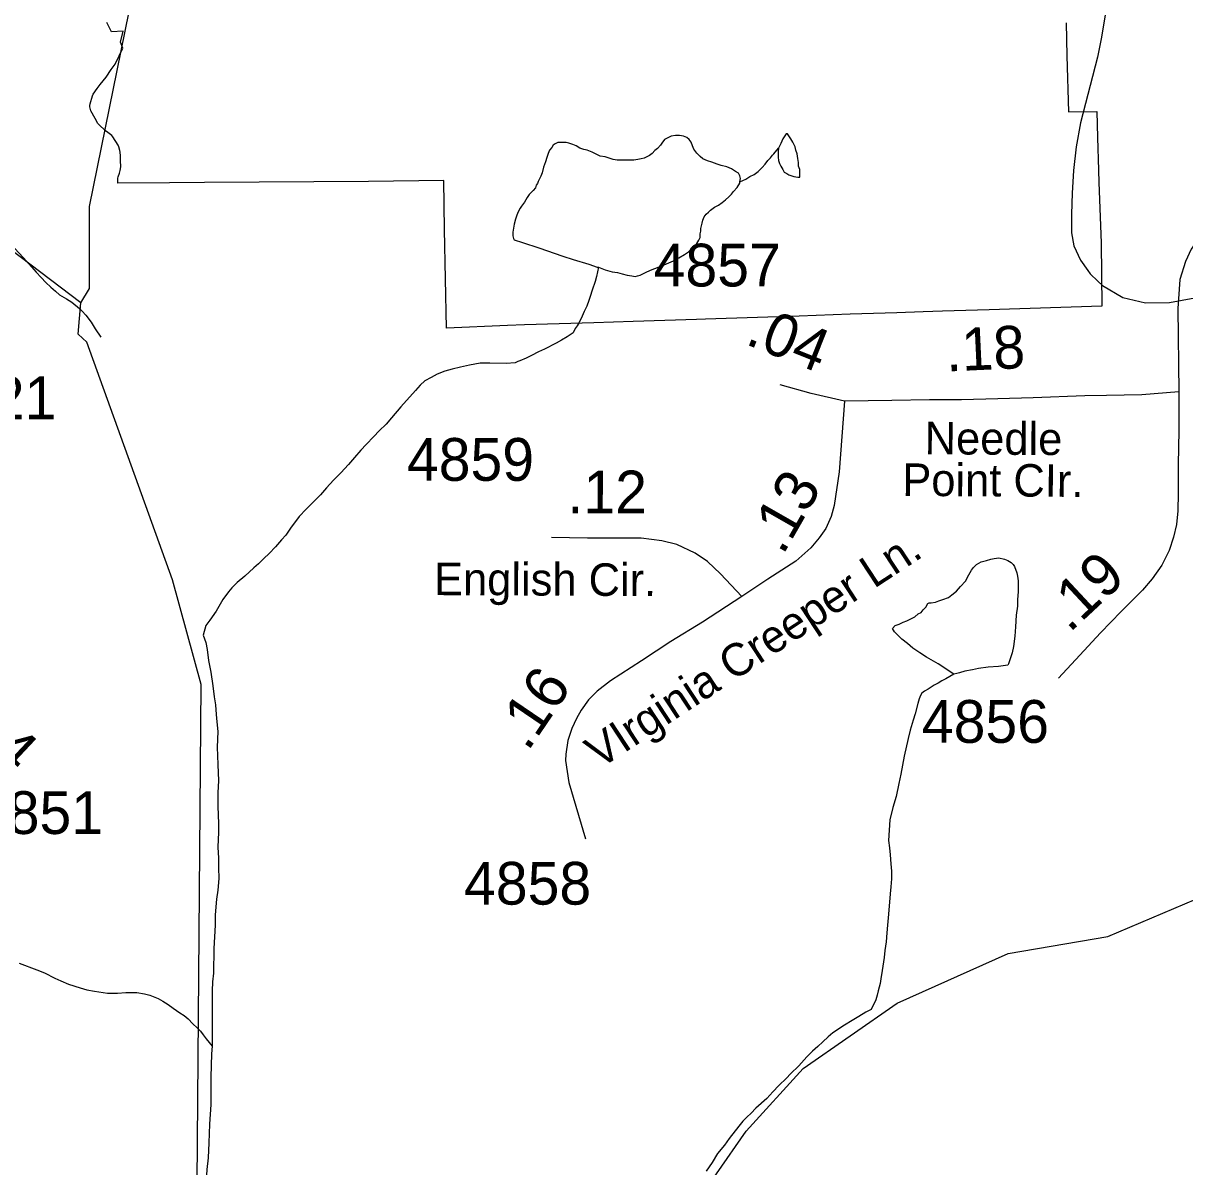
# Model space of a CAD drawing. Extents: x 2001466 to 2224147, y 644118 to 847247.
# Drawn here: x 2068990 to 2072387, y 650618 to 653960 of the extents above; entities that cross this region are included whole.
import ezdxf

# ---------------------------------------------------------------- set-up
doc = ezdxf.new("R2010")
doc.units = 0
for name, color, linetype in [('Exist Boundary Political City Limit New', 7, 'Continuous'), ('Exist Hydrographic Creek Single Shore', 7, 'Continuous'), ('Exist Hydrographic Misc Water Feature', 7, 'Continuous'), ('Exist Road Secondary Mileage Hundredths English Label', 7, 'Continuous'), ('Exist Road Secondary Type 51 Attributed', 7, 'Continuous'), ('Exist Road Secondary Type 51 Label', 7, 'Continuous'), ('Exist Road Secondary Type 51 Number Label', 7, 'Continuous'), ('Map Preparation Boundary City Limit Buffer Line', 7, 'Continuous')]:
    doc.layers.add(name, color=color, linetype=linetype)

msp = doc.modelspace()

# ---------------------------------------------------------------- linework, layer by layer
at = {"layer": 'Exist Boundary Political City Limit New'}
msp.add_lwpolyline([(2072040.1, 653961.9), (2072042.4, 653865), (2072047.1, 653701.3), (2072129.9, 653702.6), (2072132.2, 653626.9), (2072134.9, 653531.4), (2072136.1, 653495.2), (2072142.2, 653319), (2072144.9, 653133.4), (2071814.6, 653123), (2071678.8, 653118.8), (2071621.8, 653116.9), (2071544.9, 653114.3), (2071408.2, 653109.7), (2071258.9, 653104.6), (2070985.2, 653095.4), (2070959.1, 653094.6), (2070774, 653088.7), (2070658.5, 653085), (2070455.8, 653078.6), (2070406.8, 653077), (2070228.1, 653068.8), (2070221.8, 653357.6), (2070219.8, 653500.4), (2070000, 653498.2), (2069520.5, 653494.9), (2069418, 653494.2), (2069266.8, 653493.1), (2069267.1, 653496), (2069267.2, 653507.2), (2069267.8, 653511.1), (2069271.8, 653522.5), (2069274.1, 653530.2), (2069275.8, 653540.6), (2069275, 653559), (2069275.1, 653567), (2069274.9, 653573.4), (2069273.8, 653583.4), (2069272.8, 653588.6), (2069269.5, 653599.1), (2069267.5, 653604), (2069252.4, 653628.2), (2069249.1, 653632.1), (2069245.2, 653635.7), (2069237.9, 653640.8), (2069231.1, 653645.8), (2069210.8, 653664.9), (2069208.8, 653667.5), (2069201, 653682.1), (2069187.9, 653704.5), (2069186.6, 653707.9), (2069185.2, 653715.9), (2069185, 653720.2), (2069185.6, 653724.7), (2069193, 653747.8), (2069195.1, 653752.8), (2069206.1, 653770), (2069214.8, 653781.5), (2069232.8, 653803.2), (2069247.5, 653825.2), (2069258.9, 653840.8), (2069281.1, 653888), (2069274.9, 653904.9), (2069282.1, 653937.4), (2069248.1, 653935.7), (2069234.6, 653962.2)], dxfattribs=at)
at = {"layer": 'Exist Hydrographic Creek Single Shore'}
for points in [[(2069158.8, 653143.3), (2068774.8, 653433.2), (2068566.9, 653493.3), (2068524.8, 653533.5), (2068449.8, 653741.7), (2068390.7, 654031.6), (2068164.7, 654482.4), (2068047.9, 654839.1), (2067988.8, 655165.1), (2067963.8, 655182), (2067871.9, 655531.6), (2067578.9, 656029.7), (2067586.9, 656114.8), (2067670, 656290.3), (2067662, 656447.9), (2067428, 656682.3), (2067310.9, 656756.9), (2067001.9, 657097.8), (2066968.9, 657170.7), (2066976.9, 657347.7), (2067034.9, 657513.8), (2067160, 657698.3)], [(2069158.8, 653143.3), (2069183.9, 653185.5), (2069183.9, 653425), (2069323.7, 654111.1), (2069580.8, 654817.8), (2069771.7, 654984.5), (2069937.8, 655286.3), (2069979.9, 655469.1), (2069978.8, 655803.8), (2069870, 656393.2), (2069835.9, 656436.6)], [(2069496.5, 650327.9), (2069510.7, 652027.3), (2069426.8, 652334.1), (2069175.9, 653028.2), (2069150.8, 653051.6), (2069158.8, 653143.3)]]:
    msp.add_lwpolyline(points, dxfattribs=at)
at = {"layer": 'Exist Hydrographic Misc Water Feature'}
msp.add_line((2072133.1, 653206.2), (2072146, 653193.8), dxfattribs=at)
for points in [[(2072159.6, 654018.6), (2072153.6, 653979.4), (2072143.8, 653920.1)], [(2072159.6, 654018.6), (2072153.6, 653979.4), (2072143.8, 653920.1)], [(2072143.8, 653920.1), (2072131.7, 653861.4), (2072082.1, 653669.5), (2072069.8, 653599.5), (2072061.8, 653530.3)], [(2072143.8, 653920.1), (2072131.7, 653861.4), (2072082.1, 653669.5), (2072069.8, 653599.5), (2072061.8, 653530.3)], [(2071085.7, 653496.7), (2071087.6, 653506.7), (2071085.5, 653514.7), (2071081.6, 653522.7), (2071073.6, 653526.7), (2071061.5, 653534.7), (2071047.6, 653540.7), (2071031.6, 653544.6), (2071019.5, 653548.6), (2071003.5, 653554.6), (2070991.6, 653558.6), (2070977.4, 653564.5), (2070969.4, 653570.5), (2070959.6, 653580.5), (2070951.4, 653592.5), (2070947.3, 653602.4), (2070943.4, 653612.4), (2070937.5, 653620.4), (2070931.3, 653626.4), (2070921.5, 653630.4), (2070909.4, 653632.3), (2070897.5, 653632.3), (2070885.4, 653630.3), (2070873.5, 653624.3), (2070865.5, 653620.3), (2070857.5, 653610.3), (2070853.4, 653604.3), (2070845.4, 653594.2), (2070837.6, 653588.2), (2070829.6, 653580.2), (2070821.6, 653574.2), (2070813.6, 653570.2), (2070805.6, 653566.1), (2070797.6, 653564.1), (2070787.6, 653562.1), (2070775.5, 653560.1), (2070765.4, 653560.1), (2070755.6, 653560.1), (2070741.4, 653560), (2070727.5, 653560), (2070715.6, 653562), (2070703.5, 653566), (2070691.6, 653570), (2070677.5, 653572), (2070665.6, 653577.9), (2070653.5, 653583.9), (2070639.5, 653589.8), (2070629.5, 653591.8), (2070617.6, 653595.8), (2070607.5, 653601.8), (2070597.5, 653605.8), (2070585.6, 653609.8), (2070577.6, 653611.7), (2070569.6, 653611.7), (2070559.5, 653611.7), (2070553.6, 653611.7), (2070549.5, 653609.7), (2070545.6, 653607.7), (2070539.5, 653603.7), (2070535.6, 653597.7), (2070529.6, 653589.7), (2070525.5, 653579.6), (2070521.6, 653567.6), (2070517.7, 653555.6), (2070511.6, 653539.6), (2070507.7, 653523.6), (2070503.6, 653513.7), (2070499.7, 653505.6), (2070495.8, 653497.6), (2070493.7, 653491.6), (2070489.8, 653487.6), (2070487.8, 653479.6), (2070481.8, 653471.6), (2070475.7, 653465.6), (2070469.7, 653459.6), (2070463.8, 653451.6), (2070455.8, 653437.5), (2070447.8, 653425.5), (2070443.9, 653419.5), (2070438, 653409.5), (2070433.9, 653399.5), (2070430, 653387.5), (2070426.1, 653373.5), (2070424, 653361.5), (2070422, 653349.5), (2070422, 653339.5), (2070424, 653331.5), (2070426.1, 653327.5), (2070450.1, 653319.6), (2070498, 653303.6), (2070568.2, 653279.8), (2070598.1, 653269.8), (2070644.2, 653256), (2070668.2, 653248), (2070672.1, 653248)], [(2071199.3, 653594.9), (2071197.5, 653586.9), (2071197.5, 653576.9), (2071197.5, 653568.9), (2071199.3, 653558.9), (2071201.6, 653550.9), (2071205.5, 653542.9), (2071211.6, 653533), (2071215.5, 653525), (2071223.5, 653521), (2071229.5, 653517), (2071243.6, 653513), (2071255.5, 653511), (2071261.4, 653511), (2071261.4, 653525), (2071261.4, 653533), (2071257.5, 653543), (2071257.3, 653553), (2071255.3, 653565.1), (2071253.4, 653579.1), (2071249.3, 653589), (2071247.3, 653599), (2071241.3, 653613), (2071235.2, 653623), (2071225.4, 653637), (2071221.3, 653636.9), (2071211.2, 653622.9), (2071205.5, 653608.9), (2071199.3, 653594.9)], [(2071085.7, 653496.7), (2071103.6, 653504.7), (2071115.4, 653512.8), (2071127.5, 653518.8), (2071139.4, 653526.8), (2071145.6, 653532.9), (2071151.5, 653538.9), (2071159.5, 653548.9), (2071167.3, 653558.9), (2071175.3, 653566.9), (2071181.5, 653574.9), (2071185.4, 653578.9), (2071199.3, 653594.9)], [(2072061.8, 653530.3), (2072057.5, 653463.9), (2072055.6, 653402.1), (2072055.8, 653380.8)], [(2072061.8, 653530.3), (2072057.5, 653463.9), (2072055.6, 653402.1), (2072055.8, 653380.8)], [(2070672.1, 653248), (2070692.2, 653240), (2070712.1, 653234.1), (2070728.1, 653232.1), (2070742, 653228.2), (2070756.2, 653224.2), (2070770.1, 653222.2), (2070780.2, 653220.2), (2070786.1, 653222.2), (2070794.1, 653224.2), (2070810.1, 653232.3), (2070824.1, 653238.3), (2070850.1, 653248.4), (2070864.1, 653254.4), (2070878, 653260.4), (2070891.9, 653266.4), (2070907.9, 653274.4), (2070923.9, 653284.5), (2070936, 653292.5), (2070946.1, 653302.5), (2070959.8, 653316.5), (2070966, 653326.5), (2070969.9, 653334.5), (2070969.9, 653344.5), (2070971.9, 653352.5), (2070971.9, 653360.5), (2070974, 653368.5), (2070975.8, 653376.5), (2070977.9, 653384.5), (2070981.8, 653394.5), (2070987.7, 653402.5), (2070993.8, 653408.6), (2070999.8, 653414.6), (2071011.7, 653422.6), (2071023.8, 653428.6), (2071033.8, 653436.7), (2071043.7, 653444.7), (2071053.7, 653452.6), (2071061.7, 653460.6), (2071067.7, 653468.6), (2071077.7, 653480.7), (2071085.7, 653492.7), (2071085.7, 653496.7)], [(2072055.8, 653380.8), (2072055.8, 653347.8), (2072062.8, 653309.6)], [(2072055.8, 653380.8), (2072055.8, 653347.8), (2072062.8, 653309.6)], [(2072062.8, 653309.6), (2072081.6, 653268), (2072103.4, 653238.2)], [(2072062.8, 653309.6), (2072081.6, 653268), (2072103.4, 653238.2)], [(2068964.4, 653302.8), (2068990.5, 653274.8), (2069014.5, 653248.9), (2069028.4, 653232.9), (2069042.6, 653216.9), (2069056.5, 653203), (2069070.7, 653189), (2069084.6, 653177), (2069096.7, 653167.1), (2069116.6, 653155.1), (2069132.6, 653145.1), (2069154.7, 653127.2), (2069162.7, 653119.2), (2069172.8, 653107.2), (2069188.8, 653087.2), (2069200.7, 653067.3), (2069216.9, 653043.3)], [(2070672.1, 653248), (2070666.2, 653220), (2070662.3, 653206), (2070654.3, 653180), (2070648.3, 653162), (2070644.2, 653150), (2070638.3, 653133.9), (2070630.3, 653118), (2070624.3, 653104), (2070616.3, 653085.9), (2070610.6, 653075.9), (2070604.5, 653067.9), (2070598.5, 653055.9), (2070580.5, 653043.8), (2070564.5, 653033.8), (2070548.5, 653025.8), (2070514.6, 653007.8), (2070496.6, 652999.7), (2070476.7, 652989.7), (2070460.7, 652981.6), (2070442.7, 652973.6), (2070436.7, 652971.6), (2070428.7, 652967.6)], [(2072103.4, 653238.2), (2072110.8, 653228), (2072133.1, 653206.2)], [(2072103.4, 653238.2), (2072110.8, 653228), (2072133.1, 653206.2)], [(2072146, 653193.8), (2072205.5, 653158.8), (2072271.7, 653143.6), (2072342.7, 653144.5)], [(2072146, 653193.8), (2072205.5, 653158.8), (2072271.7, 653143.6), (2072342.7, 653144.5)], [(2072342.7, 653144.5), (2072416.7, 653158), (2072468.4, 653173.3)], [(2072342.7, 653144.5), (2072416.7, 653158), (2072468.4, 653173.3)], [(2070428.7, 652967.6), (2070402.7, 652965.5), (2070354.7, 652967.4), (2070326.8, 652967.4), (2070294.8, 652961.3), (2070268.8, 652955.3), (2070244.8, 652949.2), (2070222.9, 652943.2), (2070200.7, 652935.2), (2070182.9, 652925.2), (2070164.8, 652915.2), (2070150.9, 652903.1), (2070136.9, 652887.1), (2070094.9, 652839), (2070067.2, 652806.9), (2070051.2, 652788.9), (2070031.1, 652768.9), (2070015.1, 652752.9), (2069993.2, 652728.8), (2069977.2, 652712.8), (2069959.4, 652690.8), (2069941.3, 652670.8), (2069919.4, 652646.7), (2069897.4, 652624.7), (2069877.5, 652602.7), (2069859.5, 652582.6), (2069835.7, 652558.6), (2069817.7, 652540.6), (2069797.6, 652518.5), (2069771.7, 652484.4), (2069757.8, 652464.5), (2069745.7, 652450.5), (2069727.9, 652430.4), (2069709.8, 652410.4), (2069693.8, 652396.3), (2069678, 652380.3), (2069664.1, 652368.3), (2069638, 652344.2), (2069616.1, 652326.2), (2069600.1, 652310.2), (2069590.1, 652298.2), (2069574.1, 652276.1), (2069566.3, 652262.1), (2069554.2, 652242.1), (2069536.3, 652216.1), (2069524.4, 652200.1), (2069516.4, 652172)], [(2071712.1, 652058.2), (2071666, 652088.1), (2071632, 652108.1), (2071611.9, 652120), (2071592, 652134), (2071576, 652148), (2071560, 652159.9), (2071547.9, 652171.9), (2071537.9, 652181.9), (2071531.9, 652191.9), (2071539.9, 652199.9), (2071551.8, 652203.9), (2071563.9, 652209.9), (2071573.9, 652213.9), (2071585.8, 652219.9), (2071597.9, 652226), (2071607.8, 652234), (2071615.8, 652238), (2071621.7, 652246), (2071629.7, 652254.1), (2071635.7, 652264.1), (2071639.8, 652266.1), (2071645.7, 652266.1), (2071657.8, 652268.1), (2071667.6, 652272.1), (2071679.7, 652276.1), (2071695.7, 652282.1), (2071705.6, 652290.2), (2071719.5, 652300.2), (2071731.6, 652314.2), (2071745.6, 652330.2), (2071755.4, 652348.2), (2071763.4, 652362.2), (2071769.6, 652370.2), (2071777.6, 652378.2), (2071791.5, 652386.3), (2071807.5, 652390.3), (2071819.4, 652394.4), (2071829.4, 652396.4), (2071843.4, 652398.4), (2071859.4, 652394.4), (2071869.4, 652390.4), (2071879.5, 652384.4), (2071885.4, 652378.5), (2071889.5, 652372.5), (2071895.5, 652354.5), (2071897.5, 652344.5), (2071899.6, 652330.5), (2071899.6, 652316.5), (2071899.6, 652298.5), (2071897.5, 652276.5), (2071897.7, 652256.5), (2071893.6, 652230.5), (2071891.8, 652196.6), (2071889.9, 652168.6), (2071885.8, 652138.6), (2071881.9, 652120.6), (2071876, 652102.5), (2071871.9, 652088.5), (2071870, 652084.5), (2071841.9, 652080.4), (2071812, 652078.4), (2071783.9, 652074.4), (2071766.1, 652070.3), (2071744.1, 652066.3), (2071728.1, 652062.2), (2071720.1, 652060.2), (2071712.1, 652058.2)], [(2069516.4, 652172), (2069524.4, 652150.1), (2069528.5, 652130.1), (2069532.4, 652098.1), (2069538.6, 652064.1), (2069544.5, 652024.2), (2069548.6, 651992.1), (2069552.7, 651968.2), (2069554.8, 651940.2), (2069556.8, 651918.2), (2069558.9, 651890.2), (2069557, 651844.2), (2069559.1, 651794.2), (2069561.1, 651745.8)], [(2071712.1, 652058.2), (2071688.2, 652044.2), (2071676.1, 652038.2), (2071666, 652032.1), (2071654.1, 652026.1), (2071648.2, 652022.1), (2071642.2, 652018.1), (2071636.3, 652014.1), (2071626.2, 652008.1), (2071618.2, 652002.1), (2071614.1, 651996.1), (2071610.2, 651986.1), (2071606.1, 651972.1), (2071598.3, 651942.1), (2071592.4, 651924), (2071584.4, 651894), (2071578.5, 651870), (2071566.6, 651818), (2071556.5, 651766), (2071550.8, 651738), (2071542.8, 651700), (2071532.9, 651668)], [(2069561.1, 651745.8), (2069559.3, 651712.3), (2069559.3, 651672.3), (2069561.4, 651620.3), (2069561.6, 651596.3), (2069559.5, 651552.3), (2069561.6, 651520.2), (2069561.6, 651492.3), (2069561.8, 651460.3), (2069559.7, 651426.3), (2069555.6, 651400.3), (2069551.9, 651354.3), (2069551.9, 651324.3), (2069548, 651256.3), (2069546.2, 651184.3), (2069544.1, 651158.3), (2069542.3, 651132.3), (2069542.3, 651106.3), (2069542.5, 651020.4), (2069542.5, 650992.4), (2069542.5, 650970.4)], [(2071532.9, 651668), (2071524.9, 651632), (2071522.9, 651602), (2071521, 651572), (2071523.1, 651550), (2071525.1, 651530), (2071527, 651504), (2071529.2, 651482), (2071529.2, 651460), (2071527.2, 651436), (2071525.3, 651416), (2071523.3, 651392), (2071519.4, 651346), (2071517.3, 651324), (2071515.5, 651302), (2071513.7, 651276.1), (2071509.6, 651250), (2071507.7, 651230), (2071501.8, 651192), (2071497.7, 651168), (2071495.8, 651154), (2071489.9, 651132), (2071487.8, 651120), (2071483.7, 651106), (2071470, 651078)], [(2070697, 649864.9), (2070730.6, 650053.8), (2070930.7, 650472.9), (2071104.8, 650722), (2071270.7, 650905.6), (2071545.6, 651096.9), (2071870.7, 651241.3), (2072161.6, 651291.1), (2072419.8, 651400.7), (2072527.6, 651398.4), (2072719.8, 651299.4), (2072870.7, 651158.6), (2072946.5, 651133.7)], [(2068978.2, 651213.2), (2068994.2, 651207.3), (2069014.3, 651199.3), (2069030.3, 651193.4), (2069052.4, 651185.4), (2069082.4, 651169.4), (2069100.4, 651161.5), (2069122.3, 651151.6), (2069156.4, 651141.6), (2069176.3, 651135.6), (2069198.4, 651131.7), (2069236.3, 651125.8), (2069266.3, 651125.8), (2069290.3, 651127.9), (2069322.3, 651127.9), (2069344.4, 651123.9), (2069360.4, 651120), (2069384.4, 651110.1), (2069398.3, 651102.1), (2069414.3, 651092.1), (2069428.3, 651082.1), (2069448.4, 651068.2), (2069460.5, 651060.2), (2069472.4, 651050.2), (2069486.5, 651036.3), (2069498.4, 651024.3), (2069508.5, 651014.3), (2069516.4, 651004.3), (2069524.7, 650992.3), (2069542.5, 650970.4)], [(2071470, 651078), (2071454, 651069.9), (2071433.9, 651057.9), (2071414, 651045.9), (2071392.1, 651031.9), (2071358, 651009.8), (2071344.1, 650997.8), (2071328.1, 650983.7), (2071314.1, 650969.7), (2071298.1, 650955.7), (2071282.2, 650939.7), (2071258.4, 650913.6), (2071234.4, 650889.6), (2071222.3, 650877.6), (2071200.3, 650855.6), (2071182.5, 650837.5), (2071164.5, 650817.5), (2071132.5, 650789.4), (2071118.5, 650775.4), (2071106.6, 650763.3), (2071094.5, 650751.3), (2071082.6, 650737.3), (2071054.7, 650701.3), (2071040.8, 650681.3), (2071020.7, 650657.2), (2071004.7, 650631.2), (2070986.9, 650605.2)], [(2069542.5, 650970.4), (2069540.6, 650948.4), (2069538.8, 650880.4), (2069538.8, 650828.4), (2069538.8, 650800.4), (2069534.9, 650742.4), (2069533.1, 650688.4), (2069531.2, 650644.5), (2069527.1, 650610.5), (2069525.3, 650576.4), (2069523.2, 650544.4), (2069525.5, 650508.5), (2069525.5, 650480.5), (2069527.5, 650450.4), (2069529.6, 650414.4), (2069533.7, 650376.5), (2069539.6, 650334.5), (2069544.5, 650309.4)]]:
    msp.add_lwpolyline(points, dxfattribs=at)
at = {"layer": 'Exist Road Secondary Type 51 Attributed'}
for points in [[(2073243.5, 653687.9), (2073182.6, 653638.7), (2073083.2, 653571.2), (2073023.3, 653524.7), (2072961.8, 653483.4), (2072922.6, 653460.6), (2072876.4, 653437.5), (2072850.6, 653427.4), (2072823.7, 653421.8), (2072783.2, 653416.9), (2072740.5, 653416.9), (2072712.7, 653418.9), (2072636.2, 653420.9), (2072594.5, 653417.9), (2072539.1, 653405.8), (2072500.4, 653390.6), (2072462.9, 653365.8), (2072430.6, 653335.7), (2072405.4, 653300), (2072389, 653264.4), (2072372.7, 653211), (2072366.7, 653126.3), (2072369.9, 652883)], [(2071391.6, 652855.7), (2071294.9, 652878.5), (2071204.1, 652903.7)], [(2072369.9, 652883), (2072261.8, 652874.4), (2072158.3, 652872.1), (2072094.7, 652871.1), (2071943.3, 652866.1), (2071840, 652862.6), (2071734.5, 652859.9), (2071640.6, 652859.6), (2071530.8, 652858.2), (2071391.6, 652855.7)], [(2072369.9, 652883), (2072369.8, 652769.7), (2072367.4, 652670.9), (2072367.4, 652587), (2072366.3, 652535.2), (2072362.8, 652495), (2072354.5, 652458.4), (2072341.7, 652419.6), (2072319.6, 652376.9), (2072291.6, 652336.9), (2072263.1, 652303.6), (2072201.4, 652241.2), (2072140.9, 652178.5), (2072080.4, 652113.6), (2072017.6, 652046.4)], [(2071391.6, 652855.7), (2071383.8, 652752.5), (2071376, 652649.6), (2071361.7, 652550.6), (2071353.1, 652518.6), (2071337, 652484.2), (2071317.6, 652456.6), (2071293.1, 652427.7), (2071249.2, 652388.6), (2071167.7, 652335.3), (2071091.2, 652284.9)], [(2071091.2, 652284.9), (2071029.5, 652351.5), (2070991.5, 652386.8), (2070955.5, 652411.8), (2070901.2, 652437.2), (2070858, 652447.9), (2070797.1, 652455.8), (2070640.3, 652455.8), (2070535.3, 652457.3)], [(2071091.2, 652284.9), (2070976.4, 652209.5), (2070884, 652153.1), (2070798.2, 652096.8), (2070707.5, 652038.4), (2070668.9, 652008.2), (2070643.5, 651983.2), (2070622, 651952.8), (2070608.6, 651928), (2070594.8, 651899.4), (2070582.5, 651864), (2070577, 651824.4), (2070576, 651805.2), (2070585.4, 651741.4), (2070634.2, 651576.4)]]:
    msp.add_lwpolyline(points, dxfattribs=at)
at = {"layer": 'Map Preparation Boundary City Limit Buffer Line'}
msp.add_lwpolyline([(2072040.1, 653961.9), (2072042.4, 653865), (2072047.1, 653701.3), (2072129.9, 653702.6), (2072132.2, 653626.9), (2072134.9, 653531.4), (2072136.1, 653495.2), (2072142.2, 653319), (2072144.9, 653133.4), (2071814.6, 653123), (2071678.8, 653118.8), (2071621.8, 653116.9), (2071544.9, 653114.3), (2071408.2, 653109.7), (2071258.9, 653104.6), (2070985.2, 653095.4), (2070959.1, 653094.6), (2070774, 653088.7), (2070658.5, 653085), (2070455.8, 653078.6), (2070406.8, 653077), (2070228.1, 653068.8), (2070221.8, 653357.6), (2070219.8, 653500.4), (2070000, 653498.2), (2069520.5, 653494.9), (2069418, 653494.2), (2069266.8, 653493.1), (2069267.1, 653496), (2069267.2, 653507.2), (2069267.8, 653511.1), (2069271.8, 653522.5), (2069274.1, 653530.2), (2069275.8, 653540.6), (2069275, 653559), (2069275.1, 653567), (2069274.9, 653573.4), (2069273.8, 653583.4), (2069272.8, 653588.6), (2069269.5, 653599.1), (2069267.5, 653604), (2069252.4, 653628.2), (2069249.1, 653632.1), (2069245.2, 653635.7), (2069237.9, 653640.8), (2069231.1, 653645.8), (2069210.8, 653664.9), (2069208.8, 653667.5), (2069201, 653682.1), (2069187.9, 653704.5), (2069186.6, 653707.9), (2069185.2, 653715.9), (2069185, 653720.2), (2069185.6, 653724.7), (2069193, 653747.8), (2069195.1, 653752.8), (2069206.1, 653770), (2069214.8, 653781.5), (2069232.8, 653803.2), (2069247.5, 653825.2), (2069258.9, 653840.8), (2069281.1, 653888), (2069274.9, 653904.9), (2069282.1, 653937.4), (2069248.1, 653935.7), (2069234.6, 653962.2)], dxfattribs=at)

# ---------------------------------------------------------------- texts
at = {"layer": 'Exist Road Secondary Mileage Hundredths English Label'}
for s, rotation, p in [('.04', 338.3341, (2071098.4, 653023.9)), ('.18', 2.6397, (2071690.1, 652942.4)), ('.12', 359.8612, (2070581.8, 652528.4)), ('.13', 60.2591, (2071211.5, 652403.2)), ('.19', 42.9904, (2072049.5, 652176.8)), ('.16', 55.8356, (2070465.5, 651829.7)), ('.04', 316.832, (2068788.2, 651921.9))]:
    msp.add_text(s, height=125, rotation=rotation, dxfattribs=at).set_placement(p)
at = {"layer": 'Exist Road Secondary Type 51 Label'}
for s, rotation, p in [('Needle ', 359.6535, (2071626.1, 652700.7)), ('Point CIr.', 359.6535, (2071560.8, 652579.1)), ('VIrginia Creeper Ln.', 33.3046, (2070675.5, 651779.4)), ('English Cir.', 359.7495, (2070191.5, 652289))]:
    msp.add_text(s, height=95, rotation=rotation, dxfattribs=at).set_placement(p)
at = {"layer": 'Exist Road Secondary Type 51 Number Label'}
for s, p in [('4857', (2070833.8, 653191.1)), ('5521', (2068715.1, 652803.2)), ('4859', (2070112.2, 652623.1)), ('4856', (2071618.1, 651857.3)), ('4851', (2068851.8, 651590.8)), ('4858', (2070279.3, 651384.4))]:
    msp.add_text(s, height=125, dxfattribs=at).set_placement(p)

doc.saveas('drawing.dxf')
